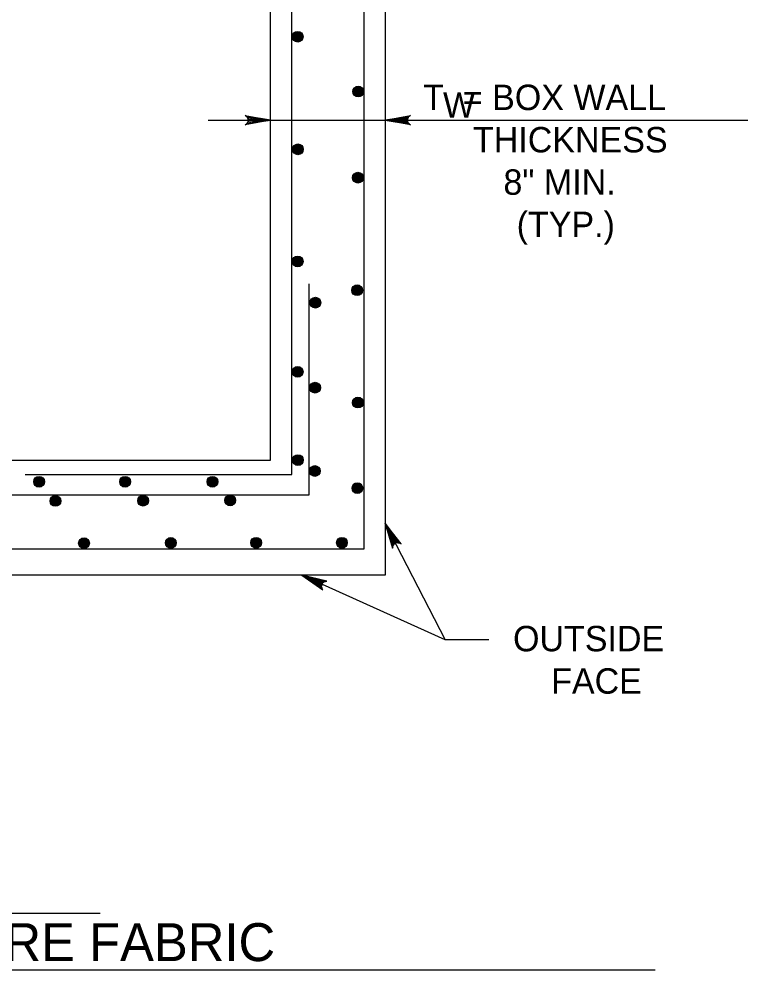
# Model space of a CAD drawing. Extents: x -6420 to 49575, y -4552 to 11624.
# Drawn here: x 6177.9 to 6460, y 3013.2 to 3381.4 of the extents above; entities that cross this region are included whole.
import ezdxf

# ---------------------------------------------------------------- set-up
doc = ezdxf.new("R2010")
doc.units = 0
doc.layers.add('1', color=7, linetype='Continuous')

msp = doc.modelspace()

# ---------------------------------------------------------------- linework, layer by layer
at = {"layer": '1'}
for p, q in [((6311.3, 3577.38), (6311.3, 3176.07)), ((6283.52, 3205.09), (6283.52, 3549.6)), ((6251.08, 3342.29), (6460.05, 3342.29)), ((6290.16, 3197.19), (6290.16, 3278.88)), ((6180.2, 3205.09), (6283.52, 3205.09)), ((5866.84, 3197.19), (6290.16, 3197.19)), ((6319.63, 3186.04), (6342.88, 3140.98)), ((6311.3, 3176.07), (5845.7, 3176.07)), ((6342.88, 3140.98), (6287.34, 3166.1)), ((6359.76, 3140.98), (6342.88, 3140.98)), ((5945.1, 3035.17), (6209.28, 3035.17)), ((5730.05, 3013.17), (6424.12, 3013.17))]:
    msp.add_line(p, q, dxfattribs=at)
for points in [[(5830.73, 3585.71), (6319.63, 3585.71), (6319.63, 3166.1), (5830.73, 3166.1)], [(5875.18, 3210.55), (6275.18, 3210.55), (6275.18, 3541.26), (5875.18, 3541.26)]]:
    msp.add_lwpolyline(points, close=True, dxfattribs=at)
for points in [[(6275.18, 3342.29), (6265.4, 3340.45), (6265.77, 3340.71), (6266.15, 3340.97), (6266.35, 3341.3), (6266.54, 3341.63), (6266.6, 3341.96), (6266.65, 3342.29), (6266.6, 3342.62), (6266.54, 3342.94), (6266.35, 3343.27), (6266.15, 3343.6), (6265.77, 3343.86), (6265.4, 3344.12), (6275.18, 3342.29), (6265.77, 3343.86), (6266.15, 3343.6), (6275.18, 3342.29), (6266.35, 3343.27), (6266.54, 3342.94), (6275.18, 3342.29), (6266.6, 3342.62), (6266.65, 3342.29), (6275.18, 3342.29), (6266.6, 3341.96), (6266.54, 3341.63), (6275.18, 3342.29), (6266.35, 3341.3), (6266.15, 3340.97), (6275.18, 3342.29), (6265.77, 3340.71)], [(6319.63, 3342.29), (6329.42, 3344.12), (6329.04, 3343.86), (6328.66, 3343.6), (6328.47, 3343.27), (6328.27, 3342.94), (6328.22, 3342.62), (6328.16, 3342.29), (6328.22, 3341.96), (6328.27, 3341.63), (6328.47, 3341.3), (6328.66, 3340.97), (6329.04, 3340.71), (6329.42, 3340.45), (6319.63, 3342.29), (6329.04, 3340.71), (6328.66, 3340.97), (6319.63, 3342.29), (6328.47, 3341.3), (6328.27, 3341.63), (6319.63, 3342.29), (6328.22, 3341.96), (6328.16, 3342.29), (6319.63, 3342.29), (6328.22, 3342.62), (6328.27, 3342.94), (6319.63, 3342.29), (6328.47, 3343.27), (6328.66, 3343.6), (6319.63, 3342.29), (6329.04, 3343.86)], [(6319.63, 3186.04), (6322.49, 3176.5), (6322.55, 3176.96), (6322.61, 3177.41), (6322.81, 3177.73), (6323.01, 3178.06), (6323.28, 3178.26), (6323.54, 3178.46), (6323.86, 3178.56), (6324.18, 3178.66), (6324.56, 3178.64), (6324.94, 3178.61), (6325.34, 3178.4), (6325.75, 3178.18), (6319.63, 3186.04), (6325.34, 3178.4), (6324.94, 3178.61), (6319.63, 3186.04), (6324.56, 3178.64), (6324.18, 3178.66), (6319.63, 3186.04), (6323.86, 3178.56), (6323.54, 3178.46), (6319.63, 3186.04), (6323.28, 3178.26), (6323.01, 3178.06), (6319.63, 3186.04), (6322.81, 3177.73), (6322.61, 3177.41), (6319.63, 3186.04), (6322.55, 3176.96)], [(6287.34, 3166.1), (6295.5, 3160.4), (6295.26, 3160.79), (6295.03, 3161.18), (6294.98, 3161.56), (6294.94, 3161.94), (6295.03, 3162.26), (6295.11, 3162.58), (6295.3, 3162.86), (6295.48, 3163.14), (6295.79, 3163.35), (6296.11, 3163.57), (6296.56, 3163.66), (6297.01, 3163.74), (6287.34, 3166.1), (6296.56, 3163.66), (6296.11, 3163.57), (6287.34, 3166.1), (6295.79, 3163.35), (6295.48, 3163.14), (6287.34, 3166.1), (6295.3, 3162.86), (6295.11, 3162.58), (6287.34, 3166.1), (6295.03, 3162.26), (6294.94, 3161.94), (6287.34, 3166.1), (6294.98, 3161.56), (6295.03, 3161.18), (6287.34, 3166.1), (6295.26, 3160.79)]]:
    msp.add_lwpolyline(points, dxfattribs=at)
for centre, radius in [((6285.74, 3374.58), 2.08), ((6285.74, 3374.58), 1.94), ((6285.74, 3374.58), 1.79), ((6285.74, 3374.58), 1.64), ((6285.74, 3374.58), 1.49), ((6285.74, 3374.58), 1.34), ((6285.74, 3374.58), 1.2), ((6285.74, 3374.58), 1.05), ((6285.74, 3374.58), 0.9), ((6285.74, 3374.58), 0.752), ((6285.74, 3374.58), 0.604), ((6285.74, 3374.58), 0.456), ((6285.74, 3374.58), 0.308), ((6285.74, 3374.58), 0.16), ((6309.17, 3353.34), 2.08), ((6309.17, 3353.34), 1.94), ((6309.17, 3353.34), 1.79), ((6309.17, 3353.34), 1.64), ((6309.17, 3353.34), 1.49), ((6309.17, 3353.34), 1.34), ((6309.17, 3353.34), 1.2), ((6309.17, 3353.34), 1.05), ((6309.17, 3353.34), 0.9), ((6309.17, 3353.34), 0.752), ((6309.17, 3353.34), 0.604), ((6309.17, 3353.34), 0.456), ((6309.17, 3353.34), 0.308), ((6309.17, 3353.34), 0.16), ((6285.84, 3330.97), 2.08), ((6285.84, 3330.97), 1.94), ((6285.84, 3330.97), 1.79), ((6285.84, 3330.97), 1.64), ((6285.84, 3330.97), 1.49), ((6285.84, 3330.97), 1.34), ((6285.84, 3330.97), 1.2), ((6285.84, 3330.97), 1.05), ((6285.84, 3330.97), 0.9), ((6285.84, 3330.97), 0.752), ((6285.84, 3330.97), 0.604), ((6285.84, 3330.97), 0.456), ((6285.84, 3330.97), 0.308), ((6285.84, 3330.97), 0.16), ((6309.06, 3320.01), 2.08), ((6309.06, 3320.01), 1.94), ((6309.06, 3320.01), 1.79), ((6309.06, 3320.01), 1.64), ((6309.06, 3320.01), 1.49), ((6309.06, 3320.01), 1.34), ((6309.06, 3320.01), 1.2), ((6309.06, 3320.01), 1.05), ((6309.06, 3320.01), 0.9), ((6309.06, 3320.01), 0.752), ((6309.06, 3320.01), 0.604), ((6309.06, 3320.01), 0.456), ((6309.06, 3320.01), 0.308), ((6309.06, 3320.01), 0.16), ((6285.74, 3287.57), 2.08), ((6285.74, 3287.57), 1.94), ((6285.74, 3287.57), 1.79), ((6285.74, 3287.57), 1.64), ((6285.74, 3287.57), 1.49), ((6285.74, 3287.57), 1.34), ((6285.74, 3287.57), 1.2), ((6285.74, 3287.57), 1.05), ((6285.74, 3287.57), 0.9), ((6285.74, 3287.57), 0.752), ((6285.74, 3287.57), 0.604), ((6285.74, 3287.57), 0.456), ((6285.74, 3287.57), 0.308), ((6285.74, 3287.57), 0.16), ((6308.75, 3276.4), 2.08), ((6308.75, 3276.4), 1.94), ((6308.75, 3276.4), 1.79), ((6308.75, 3276.4), 1.64), ((6308.75, 3276.4), 1.49), ((6308.75, 3276.4), 1.34), ((6308.75, 3276.4), 1.2), ((6308.75, 3276.4), 1.05), ((6308.75, 3276.4), 0.9), ((6308.75, 3276.4), 0.752), ((6308.75, 3276.4), 0.604), ((6308.75, 3276.4), 0.456), ((6308.75, 3276.4), 0.308), ((6308.75, 3276.4), 0.16), ((6292.58, 3271.58), 2.08), ((6292.58, 3271.58), 1.94), ((6292.58, 3271.58), 1.79), ((6292.58, 3271.58), 1.64), ((6292.58, 3271.58), 1.49), ((6292.58, 3271.58), 1.34), ((6292.58, 3271.58), 1.2), ((6292.58, 3271.58), 1.05), ((6292.58, 3271.58), 0.9), ((6292.58, 3271.58), 0.752), ((6292.58, 3271.58), 0.604), ((6292.58, 3271.58), 0.456), ((6292.58, 3271.58), 0.308), ((6292.58, 3271.58), 0.16), ((6285.74, 3244.81), 2.08), ((6285.74, 3244.81), 1.94), ((6285.74, 3244.81), 1.79), ((6285.74, 3244.81), 1.64), ((6285.74, 3244.81), 1.49), ((6285.74, 3244.81), 1.34), ((6285.74, 3244.81), 1.2), ((6285.74, 3244.81), 1.05), ((6285.74, 3244.81), 0.9), ((6285.74, 3244.81), 0.752), ((6285.74, 3244.81), 0.604), ((6285.74, 3244.81), 0.456), ((6285.74, 3244.81), 0.308), ((6285.74, 3244.81), 0.16), ((6292.48, 3238.67), 2.08), ((6292.48, 3238.67), 1.94), ((6292.48, 3238.67), 1.79), ((6292.48, 3238.67), 1.64), ((6292.48, 3238.67), 1.49), ((6292.48, 3238.67), 1.34), ((6292.48, 3238.67), 1.2), ((6292.48, 3238.67), 1.05), ((6292.48, 3238.67), 0.9), ((6292.48, 3238.67), 0.752), ((6292.48, 3238.67), 0.604), ((6292.48, 3238.67), 0.456), ((6292.48, 3238.67), 0.308), ((6292.48, 3238.67), 0.16), ((6309.06, 3232.9), 2.08), ((6309.06, 3232.9), 1.94), ((6309.06, 3232.9), 1.79), ((6309.06, 3232.9), 1.64), ((6309.06, 3232.9), 1.49), ((6309.06, 3232.9), 1.34), ((6309.06, 3232.9), 1.2), ((6309.06, 3232.9), 1.05), ((6309.06, 3232.9), 0.9), ((6309.06, 3232.9), 0.752), ((6309.06, 3232.9), 0.604), ((6309.06, 3232.9), 0.456), ((6309.06, 3232.9), 0.308), ((6309.06, 3232.9), 0.16), ((6285.84, 3210.63), 2.08), ((6285.84, 3210.63), 1.94), ((6285.84, 3210.63), 1.79), ((6285.84, 3210.63), 1.64), ((6285.84, 3210.63), 1.49), ((6285.84, 3210.63), 1.34), ((6285.84, 3210.63), 1.2), ((6285.84, 3210.63), 1.05), ((6285.84, 3210.63), 0.9), ((6285.84, 3210.63), 0.752), ((6285.84, 3210.63), 0.604), ((6285.84, 3210.63), 0.456), ((6285.84, 3210.63), 0.308), ((6285.84, 3210.63), 0.16), ((6292.38, 3206.41), 2.08), ((6292.38, 3206.41), 1.94), ((6292.38, 3206.41), 1.79), ((6292.38, 3206.41), 1.64), ((6292.38, 3206.41), 1.49), ((6292.38, 3206.41), 1.34), ((6292.38, 3206.41), 1.2), ((6185.64, 3202.25), 2.08), ((6185.64, 3202.25), 1.94), ((6185.64, 3202.25), 1.79), ((6185.64, 3202.25), 1.64), ((6218.93, 3202.25), 2.08), ((6218.93, 3202.25), 1.94), ((6218.93, 3202.25), 1.79), ((6218.93, 3202.25), 1.64), ((6252.75, 3202.25), 2.08), ((6252.75, 3202.25), 1.94), ((6252.75, 3202.25), 1.79), ((6252.75, 3202.25), 1.64), ((6292.38, 3206.41), 1.05), ((6292.38, 3206.41), 0.9), ((6292.38, 3206.41), 0.752), ((6292.38, 3206.41), 0.604), ((6292.38, 3206.41), 0.456), ((6292.38, 3206.41), 0.308), ((6292.38, 3206.41), 0.16), ((6185.64, 3202.25), 1.49), ((6185.64, 3202.25), 1.34), ((6185.64, 3202.25), 1.2), ((6185.64, 3202.25), 1.05), ((6185.64, 3202.25), 0.9), ((6185.64, 3202.25), 0.752), ((6185.64, 3202.25), 0.604), ((6185.64, 3202.25), 0.456), ((6185.64, 3202.25), 0.308), ((6185.64, 3202.25), 0.16), ((6218.93, 3202.25), 1.49), ((6218.93, 3202.25), 1.34), ((6218.93, 3202.25), 1.2), ((6218.93, 3202.25), 1.05), ((6218.93, 3202.25), 0.9), ((6218.93, 3202.25), 0.752), ((6218.93, 3202.25), 0.604), ((6218.93, 3202.25), 0.456), ((6218.93, 3202.25), 0.308), ((6218.93, 3202.25), 0.16), ((6252.75, 3202.25), 1.49), ((6252.75, 3202.25), 1.34), ((6252.75, 3202.25), 1.2), ((6252.75, 3202.25), 1.05), ((6252.75, 3202.25), 0.9), ((6252.75, 3202.25), 0.752), ((6252.75, 3202.25), 0.604), ((6252.75, 3202.25), 0.456), ((6252.75, 3202.25), 0.308), ((6252.75, 3202.25), 0.16), ((6308.85, 3199.78), 2.08), ((6308.85, 3199.78), 1.94), ((6308.85, 3199.78), 1.79), ((6308.85, 3199.78), 1.64), ((6308.85, 3199.78), 1.49), ((6308.85, 3199.78), 1.34), ((6308.85, 3199.78), 1.2), ((6308.85, 3199.78), 1.05), ((6308.85, 3199.78), 0.9), ((6308.85, 3199.78), 0.752), ((6308.85, 3199.78), 0.604), ((6308.85, 3199.78), 0.456), ((6191.96, 3194.81), 2.08), ((6191.96, 3194.81), 1.94), ((6191.96, 3194.81), 1.79), ((6225.89, 3194.91), 2.08), ((6225.89, 3194.91), 1.94), ((6225.89, 3194.91), 1.79), ((6225.89, 3194.91), 1.64), ((6259.61, 3195.02), 2.08), ((6259.61, 3195.02), 1.94), ((6259.61, 3195.02), 1.79), ((6259.61, 3195.02), 1.64), ((6259.61, 3195.02), 1.49), ((6308.85, 3199.78), 0.308), ((6308.85, 3199.78), 0.16), ((6191.96, 3194.81), 1.64), ((6191.96, 3194.81), 1.49), ((6191.96, 3194.81), 1.34), ((6191.96, 3194.81), 1.2), ((6191.96, 3194.81), 1.05), ((6191.96, 3194.81), 0.9), ((6191.96, 3194.81), 0.752), ((6191.96, 3194.81), 0.604), ((6191.96, 3194.81), 0.456), ((6191.96, 3194.81), 0.308), ((6191.96, 3194.81), 0.16), ((6225.89, 3194.91), 1.49), ((6225.89, 3194.91), 1.34), ((6225.89, 3194.91), 1.2), ((6225.89, 3194.91), 1.05), ((6225.89, 3194.91), 0.9), ((6225.89, 3194.91), 0.752), ((6225.89, 3194.91), 0.604), ((6225.89, 3194.91), 0.456), ((6225.89, 3194.91), 0.308), ((6225.89, 3194.91), 0.16), ((6259.61, 3195.02), 1.34), ((6259.61, 3195.02), 1.2), ((6259.61, 3195.02), 1.05), ((6259.61, 3195.02), 0.9), ((6259.61, 3195.02), 0.752), ((6259.61, 3195.02), 0.604), ((6259.61, 3195.02), 0.456), ((6259.61, 3195.02), 0.308), ((6259.61, 3195.02), 0.16), ((6203.04, 3178.47), 2.08), ((6203.04, 3178.47), 1.94), ((6203.04, 3178.47), 1.79), ((6203.04, 3178.47), 1.64), ((6203.04, 3178.47), 1.49), ((6203.04, 3178.47), 1.34), ((6203.04, 3178.47), 1.2), ((6203.04, 3178.47), 1.05), ((6203.04, 3178.47), 0.9), ((6203.04, 3178.47), 0.752), ((6203.04, 3178.47), 0.604), ((6203.04, 3178.47), 0.456), ((6203.04, 3178.47), 0.308), ((6203.04, 3178.47), 0.16), ((6236.65, 3178.57), 2.08), ((6236.65, 3178.57), 1.94), ((6236.65, 3178.57), 1.79), ((6236.65, 3178.57), 1.64), ((6236.65, 3178.57), 1.49), ((6236.65, 3178.57), 1.34), ((6236.65, 3178.57), 1.2), ((6236.65, 3178.57), 1.05), ((6236.65, 3178.57), 0.9), ((6236.65, 3178.57), 0.752), ((6236.65, 3178.57), 0.604), ((6236.65, 3178.57), 0.456), ((6236.65, 3178.57), 0.308), ((6236.65, 3178.57), 0.16), ((6269.65, 3178.63), 2.08), ((6269.65, 3178.63), 1.94), ((6269.65, 3178.63), 1.79), ((6269.65, 3178.63), 1.64), ((6269.65, 3178.63), 1.49), ((6269.65, 3178.63), 1.34), ((6269.65, 3178.63), 1.2), ((6269.65, 3178.63), 1.05), ((6269.65, 3178.63), 0.9), ((6269.65, 3178.63), 0.752), ((6269.65, 3178.63), 0.604), ((6269.65, 3178.63), 0.456), ((6269.65, 3178.63), 0.308), ((6269.65, 3178.63), 0.16), ((6302.88, 3178.63), 2.08), ((6302.88, 3178.63), 1.94), ((6302.88, 3178.63), 1.79), ((6302.88, 3178.63), 1.64), ((6302.88, 3178.63), 1.49), ((6302.88, 3178.63), 1.34), ((6302.88, 3178.63), 1.2), ((6302.88, 3178.63), 1.05), ((6302.88, 3178.63), 0.9), ((6302.88, 3178.63), 0.752), ((6302.88, 3178.63), 0.604), ((6302.88, 3178.63), 0.456), ((6302.88, 3178.63), 0.308), ((6302.88, 3178.63), 0.16)]:
    msp.add_circle(centre, radius, dxfattribs=at)

# ---------------------------------------------------------------- texts
for s, height, p in [('T  = BOX WALL', 9.8425, (6334.32, 3346.18)), ('W', 9.84, (6342.01, 3343.19)), ('THICKNESS', 9.843, (6353.61, 3329.78)), ('8" MIN.', 9.843, (6365.39, 3313.37)), ('(TYP.)', 9.843, (6370.51, 3296.97)), ('OUTSIDE', 9.843, (6369.11, 3136.58)), ('FACE', 9.843, (6383.87, 3120.17)), ('WITH OUTSIDE FACE AND INSIDE WELDED WIRE FABRIC', 14.6898, (5734.61, 3016.61))]:
    msp.add_text(s, height=height, dxfattribs=at).set_placement(p)

doc.saveas('drawing.dxf')
